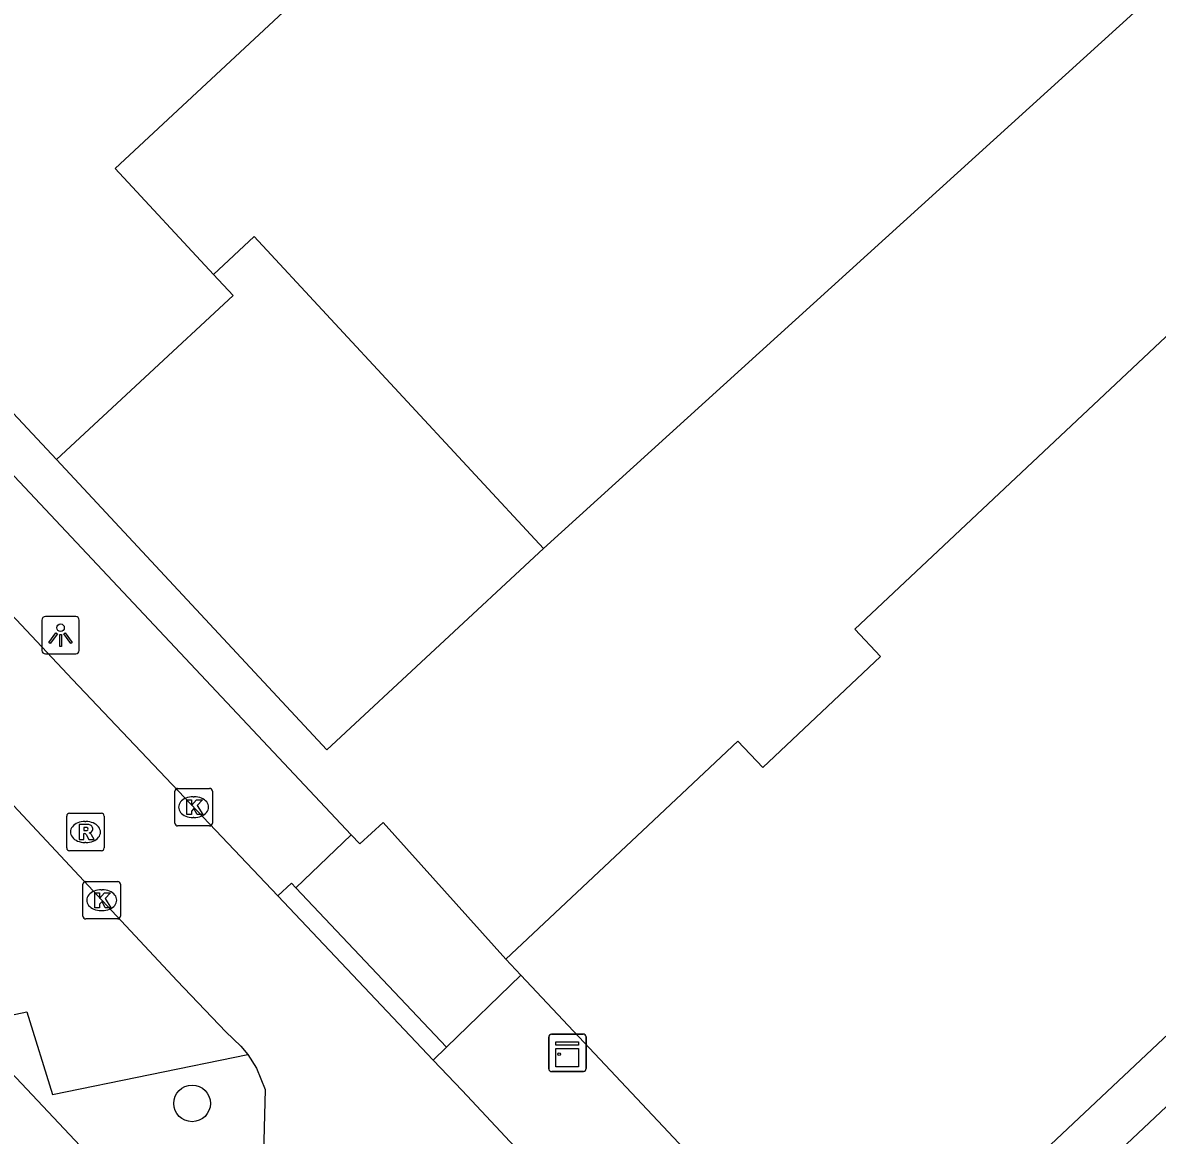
# Model space of a CAD drawing. Extents: x 162347 to 162868, y 381221 to 381813.
# Drawn here: x 162739.93 to 162770.22, y 381441.81 to 381471.51 of the extents above; entities that cross this region are included whole.
import ezdxf

# ---------------------------------------------------------------- set-up
doc = ezdxf.new("R2010")
doc.units = 0
for name, color, linetype in [('IMGEO_Boom', 7, 'Continuous'), ('IMGEO_Kast', 7, 'Continuous'), ('IMGEO_Kolk', 7, 'Continuous'), ('IMGEO_Lichtpunt', 7, 'Continuous'), ('IMGEO_Pand', 7, 'Continuous'), ('IMGEO_Pand_overbouw', 7, 'Continuous'), ('IMGEO_Rijbaan_lokaal_gesloten', 7, 'Continuous'), ('IMGEO_Rioolput', 7, 'Continuous'), ('IMGEO_Voetpad_open', 7, 'Continuous')]:
    doc.layers.add(name, color=color, linetype=linetype)

msp = doc.modelspace()

# ---------------------------------------------------------------- linework, layer by layer
at = {"layer": 'IMGEO_Boom'}
msp.add_circle((162744.456, 381442.659), 0.489, dxfattribs=at)
at = {"layer": 'IMGEO_Kast'}
for p, q in [((162754.051, 381444.509), (162754.892, 381444.509)), ((162754.892, 381444.509), (162754.051, 381444.509)), ((162753.976, 381443.584), (162753.976, 381444.425)), ((162753.976, 381444.425), (162753.976, 381443.584)), ((162754.976, 381444.434), (162754.976, 381443.593)), ((162754.976, 381443.593), (162754.976, 381444.434)), ((162754.901, 381443.509), (162754.06, 381443.509)), ((162754.06, 381443.509), (162754.901, 381443.509))]:
    msp.add_line(p, q, dxfattribs=at)
for points in [[(162754.171, 381444.299), (162754.771, 381444.299), (162754.771, 381444.214), (162754.171, 381444.214), (162754.171, 381444.299)], [(162754.171, 381444.124), (162754.771, 381444.124), (162754.771, 381443.635), (162754.171, 381443.635), (162754.171, 381444.124)]]:
    msp.add_lwpolyline(points, dxfattribs=at)
msp.add_circle((162754.255, 381443.973), 0.0377, dxfattribs=at)
for centre, start, end in [((162754.054, 381444.431), 92.4484, 184.2845), ((162754.054, 381444.431), 92.4484, 184.2845), ((162754.898, 381444.431), 2.4484, 94.2845), ((162754.898, 381444.431), 2.4484, 94.2845), ((162754.054, 381443.587), 182.4484, 274.2845), ((162754.054, 381443.587), 182.4484, 274.2845), ((162754.898, 381443.587), 272.4484, 4.2845), ((162754.898, 381443.587), 272.4484, 4.2845)]:
    msp.add_arc(centre, 0.0779, start, end, dxfattribs=at)
at = {"layer": 'IMGEO_Kolk'}
for p, q in [((162743.995, 381450.141), (162743.995, 381450.993)), ((162744.07, 381451.067), (162744.922, 381451.067)), ((162744.483, 381450.847), (162744.508, 381450.847)), ((162744.996, 381450.993), (162744.996, 381450.141)), ((162744.506, 381450.287), (162744.481, 381450.287)), ((162744.922, 381450.067), (162744.07, 381450.067)), ((162741.542, 381447.658), (162741.542, 381448.51)), ((162741.617, 381448.584), (162742.469, 381448.584)), ((162742.543, 381448.51), (162742.543, 381447.658)), ((162742.03, 381448.364), (162742.055, 381448.364)), ((162742.469, 381447.584), (162741.617, 381447.584)), ((162742.053, 381447.804), (162742.028, 381447.804))]:
    msp.add_line(p, q, dxfattribs=at)
for points in [[(162743.995, 381450.141), (162743.995, 381450.993)], [(162744.07, 381451.067), (162744.922, 381451.067)], [(162744.996, 381450.993), (162744.996, 381450.141)], [(162744.316, 381450.767), (162744.439, 381450.767), (162744.439, 381450.616), (162744.569, 381450.767), (162744.733, 381450.767), (162744.587, 381450.616), (162744.74, 381450.367), (162744.588, 381450.367), (162744.503, 381450.531), (162744.439, 381450.464), (162744.439, 381450.367), (162744.316, 381450.367), (162744.316, 381450.767)], [(162744.922, 381450.067), (162744.07, 381450.067)], [(162741.542, 381447.658), (162741.542, 381448.51)], [(162741.617, 381448.584), (162742.469, 381448.584)], [(162742.543, 381448.51), (162742.543, 381447.658)], [(162741.863, 381448.284), (162741.986, 381448.284), (162741.986, 381448.133), (162742.116, 381448.284), (162742.28, 381448.284), (162742.134, 381448.133), (162742.287, 381447.884), (162742.135, 381447.884), (162742.05, 381448.048), (162741.986, 381447.981), (162741.986, 381447.884), (162741.863, 381447.884), (162741.863, 381448.284)], [(162742.469, 381447.584), (162741.617, 381447.584)]]:
    msp.add_lwpolyline(points, dxfattribs=at)
for centre, start, end in [((162744.072, 381450.991), 91.552, 178.448), ((162744.072, 381450.991), 91.552, 178.448), ((162744.92, 381450.991), 1.552, 88.448), ((162744.92, 381450.991), 1.552, 88.448), ((162744.072, 381450.143), 181.552, 268.448), ((162744.072, 381450.143), 181.552, 268.448), ((162744.92, 381450.143), 271.552, 358.448), ((162744.92, 381450.143), 271.552, 358.448), ((162741.619, 381448.508), 91.552, 178.448), ((162741.619, 381448.508), 91.552, 178.448), ((162742.467, 381448.508), 1.552, 88.448), ((162742.467, 381448.508), 1.552, 88.448), ((162741.619, 381447.66), 181.552, 268.448), ((162741.619, 381447.66), 181.552, 268.448), ((162742.467, 381447.66), 271.552, 358.448), ((162742.467, 381447.66), 271.552, 358.448)]:
    msp.add_arc(centre, 0.0765, start, end, dxfattribs=at)
for centre, major_axis, ratio, start_param, end_param in [((162744.482, 381450.567), (-0.387, 0.002), 0.722429, 4.712389, 7.853982), ((162744.507, 381450.567), (-0.39, 0.002), 0.717154, 1.570796, 4.712389), ((162742.029, 381448.084), (-0.387, 0.002), 0.722429, 4.712389, 7.853982), ((162742.054, 381448.084), (-0.39, 0.002), 0.717154, 1.570796, 4.712389)]:
    msp.add_ellipse(centre, major_axis=major_axis, ratio=ratio, start_param=start_param, end_param=end_param, dxfattribs=at)
at = {"layer": 'IMGEO_Lichtpunt'}
for p, q in [((162740.445, 381455.56), (162740.445, 381454.753)), ((162740.445, 381455.56), (162740.445, 381454.753)), ((162741.347, 381455.655), (162740.539, 381455.655)), ((162741.347, 381455.655), (162740.539, 381455.655)), ((162741.441, 381454.753), (162741.441, 381455.56)), ((162741.441, 381454.753), (162741.441, 381455.56)), ((162740.539, 381454.659), (162741.347, 381454.659)), ((162740.539, 381454.659), (162741.347, 381454.659))]:
    msp.add_line(p, q, dxfattribs=at)
for points in [[(162740.819, 381455.224), (162740.858, 381455.196), (162740.67, 381454.934), (162740.632, 381454.961), (162740.819, 381455.224)], [(162740.921, 381455.176), (162740.968, 381455.176), (162740.968, 381454.854), (162740.921, 381454.854), (162740.921, 381455.176)], [(162741.031, 381455.196), (162741.069, 381455.223), (162741.256, 381454.961), (162741.217, 381454.933), (162741.031, 381455.196)]]:
    msp.add_lwpolyline(points, dxfattribs=at)
msp.add_circle((162740.944, 381455.358), 0.0994, dxfattribs=at)
for centre, start, end in [((162740.539, 381455.56), 90, 180), ((162740.539, 381455.56), 90, 180), ((162741.347, 381455.56), 0, 90), ((162741.347, 381455.56), 0, 90), ((162740.539, 381454.753), 180, 270), ((162740.539, 381454.753), 180, 270), ((162741.347, 381454.753), 270, 0), ((162741.347, 381454.753), 270, 360)]:
    msp.add_arc(centre, 0.0946, start, end, dxfattribs=at)
at = {"layer": 'IMGEO_Pand'}
for points in [[(162768.577, 381485.812), (162768.536, 381485.851), (162758.304, 381495.766), (162752.699, 381489.967), (162754.084, 381488.603), (162751.474, 381486.208), (162750.603, 381487.146), (162742.067, 381479.233), (162741.819, 381479.502), (162731.299, 381469.745), (162735.357, 381465.316), (162735.681, 381465.613), (162739.259, 381461.73), (162739.157, 381461.634), (162740.832, 381459.846)], [(162740.832, 381459.846), (162745.55, 381464.229), (162745.028, 381464.791), (162742.401, 381467.62), (162760.614, 381484.574), (162763.326, 381487.099), (162766.126, 381484.385), (162766.682, 381483.846), (162768.577, 381485.812)], [(162788.482, 381470.52), (162783.734, 381475.568), (162780.092, 381472.143), (162777.709, 381469.901), (162778.4, 381469.165), (162775.312, 381466.261), (162774.596, 381467.023), (162762.149, 381455.316), (162762.834, 381454.587), (162759.69, 381451.63), (162759.03, 381452.332), (162756.477, 381449.931), (162752.835, 381446.506)], [(162757.597, 381441.444), (162762.133, 381436.621), (162793.032, 381465.683), (162788.482, 381470.52)], [(162752.835, 381446.506), (162753.232, 381446.083)], [(162753.232, 381446.083), (162757.597, 381441.444)]]:
    msp.add_lwpolyline(points, dxfattribs=at)
at = {"layer": 'IMGEO_Pand_overbouw'}
msp.add_lwpolyline([(162746.112, 381465.798), (162745.028, 381464.791), (162745.55, 381464.229), (162740.832, 381459.846), (162748.057, 381452.099), (162753.839, 381457.469)], close=True, dxfattribs=at)
at = {"layer": 'IMGEO_Rijbaan_lokaal_gesloten'}
for points in [[(162725.57, 381470.679), (162726.224, 381469.983), (162741.261, 381453.977), (162746.741, 381448.196)], [(162728.576, 381462.553), (162736.812, 381453.682), (162744.056, 381445.934), (162745.358, 381444.567), (162745.755, 381444.185), (162745.941, 381443.968)], [(162750.893, 381443.816), (162746.741, 381448.196)], [(162745.941, 381443.968), (162746.172, 381443.603), (162746.409, 381443.032), (162746.335, 381440.302)], [(162757.473, 381436.804), (162756.391, 381437.951), (162751.665, 381443.002), (162750.893, 381443.816)]]:
    msp.add_lwpolyline(points, dxfattribs=at)
at = {"layer": 'IMGEO_Rioolput'}
for p, q in [((162741.107, 381449.478), (162741.107, 381450.33)), ((162741.182, 381450.404), (162742.034, 381450.404)), ((162742.108, 381450.33), (162742.108, 381449.478)), ((162741.595, 381450.184), (162741.62, 381450.184)), ((162742.034, 381449.404), (162741.182, 381449.404)), ((162741.618, 381449.624), (162741.593, 381449.624))]:
    msp.add_line(p, q, dxfattribs=at)
for points in [[(162741.107, 381449.478), (162741.107, 381450.33)], [(162741.182, 381450.404), (162742.034, 381450.404)], [(162742.108, 381450.33), (162742.108, 381449.478)], [(162741.696, 381450.102), (162741.444, 381450.104), (162741.444, 381449.704)], [(162741.622, 381450.023), (162741.568, 381450.023), (162741.568, 381449.942)], [(162741.568, 381449.942), (162741.62, 381449.942)], [(162741.444, 381449.704), (162741.568, 381449.704), (162741.568, 381449.866), (162741.579, 381449.866)], [(162741.626, 381449.837), (162741.697, 381449.704), (162741.837, 381449.704), (162741.772, 381449.83)], [(162742.034, 381449.404), (162741.182, 381449.404)]]:
    msp.add_lwpolyline(points, dxfattribs=at)
for centre, radius, start, end in [((162741.184, 381450.328), 0.0765, 91.552, 178.448), ((162741.184, 381450.328), 0.0765, 91.552, 178.448), ((162742.032, 381450.328), 0.0765, 1.552, 88.448), ((162742.032, 381450.328), 0.0765, 1.552, 88.448), ((162741.604, 381450.131), 0.19, 274.7715, 282.9687), ((162741.628, 381449.927), 0.0964, 77.0061, 93.1865), ((162741.642, 381449.984), 0.0378, 276.6634, 79.6772), ((162741.695, 381449.992), 0.109, 350.3612, 89.416), ((162741.693, 381449.992), 0.112, 277.5842, 350.9817), ((162741.578, 381449.813), 0.0533, 26.0293, 88.6989), ((162741.677, 381449.777), 0.108, 29.5134, 73.7905), ((162741.184, 381449.48), 0.0765, 181.552, 268.448), ((162741.184, 381449.48), 0.0765, 181.552, 268.448), ((162742.032, 381449.48), 0.0765, 271.552, 358.448), ((162742.032, 381449.48), 0.0765, 271.552, 358.448)]:
    msp.add_arc(centre, radius, start, end, dxfattribs=at)
for centre, major_axis, ratio, start_param, end_param in [((162741.594, 381449.904), (-0.387, 0.002), 0.722429, 4.712389, 7.853982), ((162741.619, 381449.904), (-0.39, 0.002), 0.717154, 1.570796, 4.712389)]:
    msp.add_ellipse(centre, major_axis=major_axis, ratio=ratio, start_param=start_param, end_param=end_param, dxfattribs=at)
at = {"layer": 'IMGEO_Voetpad_open'}
for points in [[(162740.832, 381459.846), (162748.057, 381452.099), (162753.839, 381457.469), (162770.656, 381472.745), (162776.168, 381478.463), (162768.577, 381485.812)], [(162748.704, 381449.828), (162728.071, 381471.775), (162727.352, 381472.54)], [(162762.117, 381434.713), (162794.926, 381465.598)], [(162754.013, 381428.168), (162752.967, 381429.308), (162720.009, 381464.312)], [(162737.337, 381451.473), (162734.498, 381450.795), (162734.993, 381448.741), (162736.21, 381448.99), (162736.808, 381446.772), (162738.127, 381446.895), (162738.686, 381444.816), (162740.043, 381445.104), (162740.729, 381442.9), (162745.941, 381443.968)], [(162748.704, 381449.828), (162748.933, 381449.585), (162749.553, 381450.159), (162752.835, 381446.506)], [(162747.223, 381448.414), (162748.704, 381449.828)], [(162746.741, 381448.196), (162747.105, 381448.538), (162747.223, 381448.414)], [(162747.223, 381448.414), (162751.252, 381444.164)], [(162751.252, 381444.164), (162753.232, 381446.083)], [(162750.893, 381443.816), (162751.252, 381444.164)]]:
    msp.add_lwpolyline(points, dxfattribs=at)

doc.saveas('drawing.dxf')
